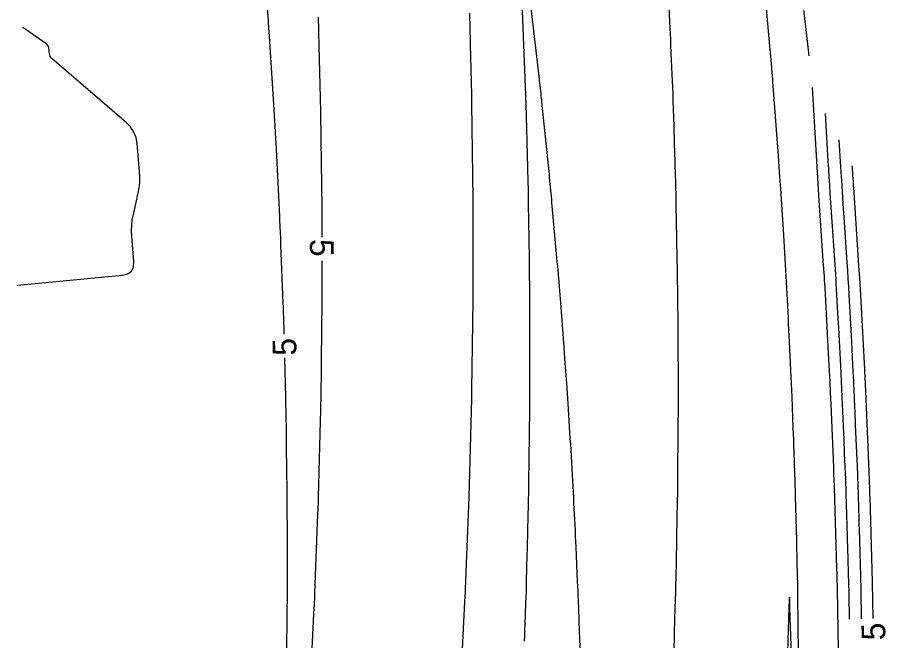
# Model space of a CAD drawing. Extents: x 1797419 to 1809236, y 248759 to 251512.
# Drawn here: x 1799070.5 to 1799290.3, y 250867.7 to 251025.6 of the extents above; entities that cross this region are included whole.
import ezdxf

# ---------------------------------------------------------------- set-up
doc = ezdxf.new("R2010")
doc.units = 0
doc.layers.add('33', color=7, linetype='Continuous')
doc.layers.add('34', color=7, linetype='Continuous')

msp = doc.modelspace()

# ---------------------------------------------------------------- linework, layer by layer
at = {"layer": '33'}
for points in [[(1799138.03, 250945.34), (1799138.01, 250945.97), (1799137.92, 250949.58), (1799137.89, 250950.48), (1799137.87, 250951.38), (1799137.83, 250952.28), (1799137.8, 250953.18), (1799137.22, 250968.04), (1799137.16, 250969.54), (1799137.1, 250971.04), (1799136.98, 250974.03), (1799136.95, 250974.78), (1799136.92, 250975.53), (1799136.88, 250976.27), (1799136.85, 250977.02), (1799135.98, 250993.76), (1799135.91, 250994.94), (1799135.85, 250996.12), (1799135.73, 250998.49), (1799135.7, 250999.08), (1799135.67, 250999.67), (1799135.63, 251000.26), (1799135.59, 251000.85), (1799134.38, 251019.48), (1799134.3, 251020.78), (1799134.16, 251022.94), (1799134.13, 251023.37), (1799134.1, 251023.8), (1799134.07, 251024.23), (1799134.04, 251024.66), (1799132.45, 251045.19)], [(1799146.64, 251025.64), (1799146.66, 251024.98), (1799146.68, 251024.31), (1799146.7, 251023.65), (1799146.76, 251021), (1799146.77, 251020.34), (1799146.79, 251019.67), (1799146.81, 251019.01), (1799146.82, 251018.35), (1799147.23, 251001.81), (1799147.24, 251001.21), (1799147.26, 251000.61), (1799147.27, 251000.01), (1799147.28, 250999.41), (1799147.3, 250997), (1799147.31, 250996.4), (1799147.32, 250995.8), (1799147.33, 250995.19), (1799147.33, 250994.59), (1799147.54, 250977.34), (1799147.55, 250976.8), (1799147.55, 250976.26), (1799147.55, 250975.72), (1799147.55, 250975.18), (1799147.55, 250973.01), (1799147.55, 250972.47), (1799147.55, 250971.93), (1799147.55, 250971.39), (1799147.55, 250970.85), (1799147.55, 250969.93)], [(1799287.16, 250873.23), (1799287.09, 250877.67), (1799287.08, 250878.07), (1799287.07, 250878.47), (1799287.07, 250878.87), (1799287.06, 250879.27), (1799287.03, 250880.88), (1799287.02, 250881.28), (1799287.02, 250881.68), (1799287.01, 250882.08), (1799286.99, 250882.49), (1799286.36, 250904.16), (1799286.35, 250904.51), (1799286.34, 250904.86), (1799286.33, 250905.21), (1799286.32, 250905.56), (1799286.28, 250906.96), (1799286.27, 250907.31), (1799286.25, 250907.66), (1799286.24, 250908.01), (1799286.23, 250908.36), (1799285.28, 250930.94), (1799285.26, 250931.48), (1799285.24, 250932.01), (1799285.19, 250933.09), (1799285.18, 250933.36), (1799285.17, 250933.62), (1799285.16, 250933.89), (1799285.14, 250934.16), (1799285.02, 250936.36), (1799284.08, 250953.7), (1799283.91, 250956.63), (1799283.74, 250959.57), (1799283.56, 250962.51), (1799283.37, 250965.44), (1799282.23, 250982.44), (1799282.21, 250982.75), (1799282.19, 250983.05), (1799282.17, 250983.36), (1799282.15, 250983.66), (1799282.07, 250984.89), (1799282.05, 250985.19), (1799282.03, 250985.5), (1799282.01, 250985.8), (1799281.99, 250986.1), (1799281.88, 250987.93)], [(1799147.56, 250963.93), (1799147.57, 250952.88), (1799147.57, 250952.4), (1799147.56, 250951.92), (1799147.56, 250951.44), (1799147.56, 250950.96), (1799147.53, 250949.04), (1799147.52, 250948.56), (1799147.52, 250948.08), (1799147.51, 250947.59), (1799147.51, 250947.11), (1799147.29, 250928.45), (1799147.28, 250928.03), (1799147.27, 250927.61), (1799147.26, 250927.19), (1799147.25, 250926.76), (1799147.21, 250925.08), (1799147.19, 250924.23), (1799147.17, 250923.39), (1799146.66, 250904.04), (1799146.65, 250903.68), (1799146.64, 250903.32), (1799146.63, 250902.96), (1799146.61, 250902.6), (1799146.56, 250901.15), (1799146.54, 250900.79), (1799146.53, 250900.43), (1799146.52, 250900.07), (1799146.5, 250899.71), (1799145.76, 250879.66), (1799145.75, 250879.36), (1799145.73, 250879.06), (1799145.72, 250878.75), (1799145.7, 250878.45), (1799145.64, 250877.24), (1799145.63, 250876.94), (1799145.61, 250876.64), (1799145.6, 250876.34), (1799145.58, 250876.04), (1799144.55, 250855.31)], [(1799138.71, 250865.3), (1799138.74, 250868.02), (1799138.77, 250870.75), (1799138.83, 250876.2), (1799138.85, 250877.56), (1799138.86, 250878.93), (1799138.86, 250880.29), (1799138.86, 250881.65), (1799138.85, 250890.96), (1799138.85, 250892.17), (1799138.85, 250893.38), (1799138.85, 250894.6), (1799138.85, 250895.81), (1799138.84, 250900.65), (1799138.84, 250901.86), (1799138.83, 250903.07), (1799138.82, 250904.28), (1799138.81, 250905.5), (1799138.66, 250916.67), (1799138.64, 250917.73), (1799138.63, 250918.78), (1799138.61, 250919.84), (1799138.6, 250920.89), (1799138.54, 250925.12), (1799138.52, 250926.17), (1799138.5, 250927.23), (1799138.48, 250928.28), (1799138.45, 250929.33), (1799138.19, 250939.34)]]:
    msp.add_lwpolyline(points, dxfattribs=at)
at = {"layer": '34'}
for points in [[(1799270.95, 251015.83), (1799269.2, 251031.28)], [(1799198.9, 250867.51), (1799198.95, 250868.9), (1799199, 250870.3), (1799199.05, 250871.69), (1799199.26, 250877.27), (1799199.31, 250878.66), (1799199.35, 250880.05), (1799199.39, 250881.45), (1799199.42, 250882.84), (1799199.58, 250889.4), (1799199.62, 250890.96), (1799199.66, 250892.52), (1799199.69, 250894.07), (1799199.73, 250895.63), (1799199.89, 250902.21), (1799199.92, 250903.59), (1799199.95, 250904.98), (1799199.97, 250906.36), (1799199.99, 250907.74), (1799200.06, 250913.26), (1799200.08, 250914.64), (1799200.1, 250916.02), (1799200.12, 250917.4), (1799200.14, 250918.79), (1799200.25, 250927.54), (1799200.26, 250928.73), (1799200.27, 250929.92), (1799200.27, 250931.11), (1799200.27, 250932.3), (1799200.27, 250937.06), (1799200.27, 250938.25), (1799200.27, 250939.44), (1799200.27, 250940.63), (1799200.27, 250941.82), (1799200.26, 250952.9), (1799200.26, 250953.89), (1799200.25, 250954.88), (1799200.24, 250955.87), (1799200.23, 250956.86), (1799200.18, 250960.81), (1799200.16, 250961.8), (1799200.15, 250962.79), (1799200.14, 250963.77), (1799200.12, 250964.76), (1799199.94, 250978.32), (1799199.93, 250979.08), (1799199.92, 250979.85), (1799199.9, 250980.62), (1799199.88, 250981.39), (1799199.8, 250984.47), (1799199.78, 250985.24), (1799199.76, 250986.01), (1799199.74, 250986.78), (1799199.72, 250987.55), (1799199.28, 251003.76), (1799199.27, 251004.3), (1799199.25, 251004.84), (1799199.23, 251005.37), (1799199.21, 251005.91), (1799199.13, 251008.06), (1799199.11, 251008.6), (1799199.09, 251009.14), (1799199.07, 251009.67), (1799199.05, 251010.21), (1799198.32, 251029.26)], [(1799200.32, 251029.45), (1799202.51, 251010.56), (1799202.58, 251010.02), (1799202.64, 251009.48), (1799202.7, 251008.94), (1799202.76, 251008.39), (1799202.99, 251006.23), (1799203.05, 251005.69), (1799203.11, 251005.15), (1799203.17, 251004.61), (1799203.22, 251004.07), (1799204.85, 250988.16), (1799204.93, 250987.37), (1799205.01, 250986.58), (1799205.09, 250985.79), (1799205.16, 250985), (1799205.47, 250981.83), (1799205.54, 250981.04), (1799205.62, 250980.25), (1799205.69, 250979.45), (1799205.76, 250978.66), (1799206.93, 250965.67), (1799207.02, 250964.64), (1799207.11, 250963.6), (1799207.2, 250962.56), (1799207.29, 250961.53), (1799207.63, 250957.38), (1799207.72, 250956.34), (1799207.8, 250955.3), (1799207.89, 250954.27), (1799207.97, 250953.23), (1799208.74, 250943.09), (1799208.84, 250941.81), (1799208.94, 250940.54), (1799209.03, 250939.26), (1799209.12, 250937.99), (1799209.48, 250932.88), (1799209.57, 250931.61), (1799209.66, 250930.33), (1799209.74, 250929.05), (1799209.83, 250927.78), (1799210.3, 250920.42), (1799210.39, 250918.91), (1799210.49, 250917.4), (1799210.58, 250915.89), (1799210.67, 250914.38), (1799211.03, 250908.11), (1799211.11, 250906.72), (1799211.18, 250905.32), (1799211.26, 250903.93), (1799211.33, 250902.53), (1799211.61, 250896.95), (1799211.68, 250895.56), (1799211.75, 250894.16), (1799211.81, 250892.77), (1799211.88, 250891.37), (1799212.26, 250882.66), (1799212.31, 250881.48), (1799212.36, 250880.29), (1799212.41, 250879.11), (1799212.46, 250877.93), (1799212.63, 250873.19), (1799212.68, 250872.01), (1799212.72, 250870.82), (1799212.76, 250869.64), (1799212.8, 250868.45), (1799213.16, 250857.19)], [(1799236.54, 250859.2), (1799236.82, 250868.13), (1799236.86, 250869.4), (1799236.9, 250870.66), (1799236.94, 250871.92), (1799236.97, 250873.18), (1799237.13, 250878.23), (1799237.16, 250879.49), (1799237.2, 250880.76), (1799237.23, 250882.02), (1799237.25, 250883.28), (1799237.44, 250892.8), (1799237.47, 250894.13), (1799237.49, 250895.47), (1799237.52, 250896.8), (1799237.54, 250898.14), (1799237.64, 250903.48), (1799237.67, 250904.81), (1799237.68, 250906.15), (1799237.7, 250907.49), (1799237.71, 250908.82), (1799237.74, 250914.54), (1799237.75, 250915.94), (1799237.76, 250917.34), (1799237.77, 250918.74), (1799237.78, 250920.14), (1799237.84, 250928.17), (1799237.85, 250929.86), (1799237.85, 250931.56), (1799237.85, 250933.26), (1799237.84, 250934.95), (1799237.8, 250942.17), (1799237.79, 250943.65), (1799237.78, 250945.13), (1799237.77, 250946.61), (1799237.76, 250948.09), (1799237.71, 250954.02), (1799237.7, 250955.5), (1799237.68, 250956.98), (1799237.66, 250958.46), (1799237.63, 250959.95), (1799237.51, 250966.29), (1799237.49, 250967.84), (1799237.46, 250969.39), (1799237.43, 250970.94), (1799237.4, 250972.49), (1799237.28, 250979.31), (1799237.25, 250980.86), (1799237.22, 250982.42), (1799237.18, 250983.97), (1799237.13, 250985.52), (1799236.94, 250991.74), (1799236.9, 250993.29), (1799236.85, 250994.84), (1799236.8, 250996.4), (1799236.75, 250997.95), (1799236.54, 251004.6), (1799236.49, 251006.23), (1799236.43, 251007.86), (1799236.37, 251009.48), (1799236.3, 251011.11), (1799235.96, 251018.52), (1799235.9, 251019.99), (1799235.83, 251021.47), (1799235.77, 251022.95), (1799235.7, 251024.43), (1799235.44, 251030.34)], [(1799259.82, 251030.81), (1799260.92, 251018.24), (1799260.99, 251017.4), (1799261.06, 251016.57), (1799261.14, 251015.74), (1799261.21, 251014.9), (1799261.5, 251011.57), (1799261.57, 251010.74), (1799261.64, 251009.91), (1799261.71, 251009.07), (1799261.77, 251008.24), (1799262.77, 250994.85), (1799262.85, 250993.78), (1799262.92, 250992.72), (1799263, 250991.66), (1799263.08, 250990.6), (1799263.4, 250986.35), (1799263.48, 250985.29), (1799263.55, 250984.23), (1799263.62, 250983.16), (1799263.69, 250982.1), (1799264.02, 250976.78), (1799264.1, 250975.54), (1799264.17, 250974.3), (1799264.25, 250973.06), (1799264.33, 250971.82), (1799264.96, 250961.55), (1799265.05, 250960.04), (1799265.14, 250958.52), (1799265.22, 250957.01), (1799265.3, 250955.5), (1799265.6, 250949.45), (1799265.67, 250947.93), (1799265.75, 250946.42), (1799265.82, 250944.91), (1799265.9, 250943.39), (1799266.25, 250936.21), (1799266.33, 250934.51), (1799266.41, 250932.8), (1799266.48, 250931.1), (1799266.55, 250929.4), (1799266.84, 250921.42), (1799266.89, 250919.98), (1799266.95, 250918.55), (1799267, 250917.11), (1799267.05, 250915.68), (1799267.26, 250909.94), (1799267.31, 250908.51), (1799267.36, 250907.07), (1799267.4, 250905.64), (1799267.44, 250904.2), (1799267.71, 250892.99), (1799267.74, 250891.82), (1799267.77, 250890.66), (1799267.8, 250889.49), (1799267.82, 250888.32), (1799267.94, 250883.66), (1799267.96, 250882.49), (1799267.99, 250881.33), (1799268.01, 250880.16), (1799268.02, 250879), (1799268.19, 250864.52)], [(1799182.84, 250858.78), (1799183.89, 250879.14), (1799183.91, 250879.45), (1799183.92, 250879.77), (1799183.94, 250880.08), (1799183.95, 250880.39), (1799183.99, 250881.63), (1799184.01, 250881.95), (1799184.02, 250882.26), (1799184.03, 250882.57), (1799184.04, 250882.88), (1799184.86, 250904.01), (1799184.87, 250904.26), (1799184.88, 250904.51), (1799184.89, 250904.76), (1799184.89, 250905.01), (1799184.93, 250906.26), (1799184.95, 250907.01), (1799185.52, 250928.9), (1799185.52, 250929.09), (1799185.53, 250929.28), (1799185.53, 250929.47), (1799185.53, 250929.66), (1799185.54, 250930.41), (1799185.54, 250930.6), (1799185.55, 250930.79), (1799185.55, 250930.98), (1799185.55, 250931.17), (1799185.85, 250953.82), (1799185.86, 250953.94), (1799185.86, 250954.07), (1799185.86, 250954.2), (1799185.86, 250954.33), (1799185.86, 250954.84), (1799185.86, 250954.97), (1799185.86, 250955.1), (1799185.86, 250955.23), (1799185.86, 250955.35), (1799185.87, 250978.76), (1799185.87, 250978.82), (1799185.87, 250978.89), (1799185.87, 250978.96), (1799185.87, 250979.02), (1799185.87, 250979.55), (1799185.58, 251003.72), (1799185.58, 251003.73), (1799185.57, 251003.77), (1799185.54, 251005.34), (1799185.52, 251006.02), (1799185.23, 251018.74), (1799185.2, 251019.72), (1799185.18, 251020.7), (1799185.16, 251021.69), (1799185.14, 251022.67), (1799185.04, 251026.61)], [(1799070.49, 250957.72), (1799097.15, 250960.24), (1799098.49, 250960.56), (1799099.41, 250961.24), (1799099.91, 250962.26), (1799099.99, 250963.63), (1799099.47, 250970.18), (1799099.41, 250971.55), (1799099.45, 250972.92), (1799099.6, 250974.28), (1799099.86, 250975.64), (1799101.08, 250981.04), (1799101.33, 250982.4), (1799101.48, 250983.76), (1799101.52, 250985.12), (1799101.45, 250986.5), (1799100.81, 250993.54), (1799100.53, 250995.11), (1799099.97, 250996.53), (1799099.14, 250997.81), (1799098.03, 250998.95), (1799079.28, 251015.1), (1799079.03, 251015.36), (1799078.83, 251015.66), (1799078.69, 251015.98), (1799078.61, 251016.33), (1799078.42, 251017.82), (1799078.34, 251018.17), (1799078.19, 251018.48), (1799077.98, 251018.75), (1799077.7, 251018.99), (1799071.89, 251023.01)], [(1799271.7, 251007.8), (1799272.71, 250990.61), (1799272.88, 250987.74), (1799273.06, 250984.88), (1799273.24, 250982.02), (1799273.43, 250979.15), (1799274.54, 250962.61), (1799274.56, 250962.26), (1799274.58, 250961.9), (1799274.61, 250961.55), (1799274.63, 250961.19), (1799274.72, 250959.77), (1799274.75, 250959.42), (1799274.77, 250959.07), (1799274.79, 250958.71), (1799274.81, 250958.36), (1799274.97, 250955.48), (1799275.87, 250938.86), (1799276.02, 250936.04), (1799276.16, 250933.23), (1799276.29, 250930.42), (1799276.41, 250927.6), (1799277.08, 250911.55), (1799277.1, 250911.14), (1799277.12, 250910.72), (1799277.14, 250910.3), (1799277.15, 250909.88), (1799277.22, 250908.21), (1799277.24, 250907.8), (1799277.26, 250907.38), (1799277.27, 250906.96), (1799277.28, 250906.54), (1799277.89, 250885.85), (1799277.9, 250885.42), (1799277.92, 250884.98), (1799277.93, 250884.55), (1799277.94, 250884.12), (1799277.99, 250882.38), (1799278.01, 250881.95), (1799278.02, 250881.52), (1799278.03, 250881.08), (1799278.03, 250880.65), (1799278.38, 250860.17)], [(1799281.16, 250873.13), (1799281.06, 250879.06), (1799281.04, 250880.32), (1799281.01, 250881.57), (1799280.98, 250882.83), (1799280.95, 250884.08), (1799280.8, 250889.1), (1799280.76, 250890.35), (1799280.72, 250891.61), (1799280.69, 250892.86), (1799280.65, 250894.12), (1799280.33, 250904.93), (1799280.29, 250906.2), (1799280.25, 250907.47), (1799280.2, 250908.74), (1799280.15, 250910.01), (1799279.94, 250915.1), (1799279.89, 250916.37), (1799279.83, 250917.64), (1799279.78, 250918.91), (1799279.73, 250920.18), (1799279.34, 250929.43), (1799279.26, 250931.4), (1799279.16, 250933.36), (1799279.07, 250935.33), (1799278.96, 250937.29), (1799278.44, 250946.94), (1799278.24, 250950.63), (1799277.9, 250956.8), (1799277.83, 250958.02), (1799277.76, 250959.23), (1799277.68, 250960.45), (1799277.6, 250961.66), (1799277.28, 250966.52), (1799277.2, 250967.74), (1799277.12, 250968.95), (1799277.04, 250970.17), (1799276.95, 250971.38), (1799276.31, 250981.06), (1799276.17, 250983.07), (1799276.05, 250985.08), (1799275.92, 250987.1), (1799275.8, 250989.11), (1799275.09, 251001.18)], [(1799278.49, 250994.56), (1799278.9, 250987.61), (1799278.96, 250986.45), (1799279.04, 250985.29), (1799279.11, 250984.13), (1799279.19, 250982.97), (1799279.5, 250978.32), (1799279.58, 250977.16), (1799279.65, 250976), (1799279.73, 250974.84), (1799279.81, 250973.68), (1799280.49, 250963.55), (1799280.62, 250961.48), (1799280.75, 250959.4), (1799280.87, 250957.33), (1799280.99, 250955.25), (1799281.55, 250944.89), (1799281.74, 250941.47), (1799282.05, 250935.73), (1799282.11, 250934.61), (1799282.17, 250933.49), (1799282.22, 250932.38), (1799282.27, 250931.26), (1799282.45, 250926.79), (1799282.5, 250925.67), (1799282.55, 250924.56), (1799282.59, 250923.44), (1799282.64, 250922.32), (1799283.16, 250909.9), (1799283.21, 250908.73), (1799283.25, 250907.57), (1799283.29, 250906.4), (1799283.33, 250905.23), (1799283.46, 250900.57), (1799283.5, 250899.4), (1799283.53, 250898.23), (1799283.57, 250897.07), (1799283.6, 250895.9), (1799283.95, 250884.02), (1799283.98, 250882.82), (1799284.01, 250881.63), (1799284.04, 250880.43), (1799284.06, 250879.24), (1799284.14, 250874.46), (1799284.16, 250873.26), (1799284.16, 250873.18)], [(1799266.53, 250861.54), (1799266.1, 250876.05), (1799266.02, 250878.02), (1799265.94, 250878.67), (1799265.86, 250878.02), (1799265.78, 250876.05), (1799265.19, 250856.26)]]:
    msp.add_lwpolyline(points, dxfattribs=at)

# ---------------------------------------------------------------- texts
at = {"layer": '33'}
for rotation, p in [(270.0522, (1799144.55, 250969.42)), (91.516, (1799141.18, 250939.93)), (90.9584, (1799290.25, 250867.78))]:
    msp.add_text('5', height=6, rotation=rotation, dxfattribs=at).set_placement(p)

doc.saveas('drawing.dxf')
